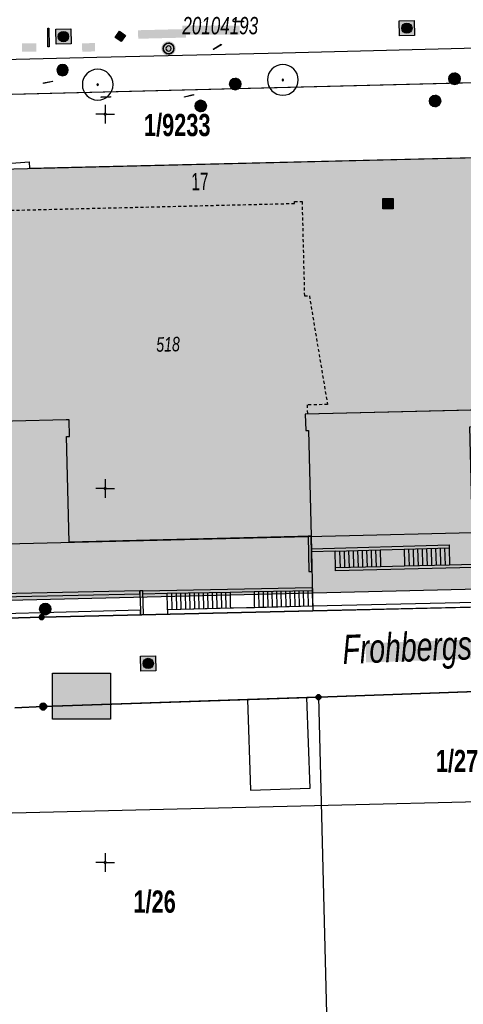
# Model space of a CAD drawing. Header units: metres. Extents: x 2695560 to 2696939, y 1260491 to 1262050.
# Tile 976 of 1005: x 2696820 to 2696850, y 1261490 to 1261556. Entities that reach past the tile are written whole.
import ezdxf

# ---------------------------------------------------------------- set-up
doc = ezdxf.new("R2010")
doc.units = ezdxf.units.M
doc.linetypes.add('AUSGEZOGEN', pattern=[0])
doc.linetypes.add('VERDECKT2_S2', pattern=[0.36, 0.2, -0.16])
for name, color, linetype in [('XR$1$AV_Flächen (EO)', 7, 'AUSGEZOGEN'), ('XR$1$AV_Gebäudeflächen (BB)', 7, 'AUSGEZOGEN'), ('XR$1$AV_Gebäudeflächen ut.', 7, 'AUSGEZOGEN'), ('XR$1$AV_Grenzpunkte', 7, 'AUSGEZOGEN'), ('XR$1$AV_Grundstück-Nr.', 7, 'AUSGEZOGEN'), ('XR$1$AV_Haus-Nr.', 7, 'AUSGEZOGEN'), ('XR$1$AV_Koordinatennetzpunkte', 7, 'AUSGEZOGEN'), ('XR$1$AV_Lagefixpunkt-Nr.', 7, 'AUSGEZOGEN'), ('XR$1$AV_Lagefixpunkte', 7, 'AUSGEZOGEN'), ('XR$1$AV_Linien (BB)', 7, 'AUSGEZOGEN'), ('XR$1$AV_Linien (EO)', 7, 'AUSGEZOGEN'), ('XR$1$AV_Strassennamen', 7, 'AUSGEZOGEN'), ('XR$1$AV_Versicherung-Nr.', 7, 'AUSGEZOGEN'), ('XR$1$AW_LK_Schachtdeckel', 24, 'AUSGEZOGEN'), ('XR$1$AW_LK_Zwischenpunkt', 24, 'AUSGEZOGEN'), ('XR$1$EW_LK_Knoten', 1, 'AUSGEZOGEN'), ('XR$1$GR_Baum', 94, 'AUSGEZOGEN'), ('XR$1$Liegenschaftsgrenzen', 7, 'AUSGEZOGEN'), ('XR$1$PFAV', 255, 'AUSGEZOGEN'), ('XR$1$PFAW', 255, 'AUSGEZOGEN'), ('XR$1$PFEW', 255, 'AUSGEZOGEN'), ('XR$1$PFWA', 255, 'AUSGEZOGEN'), ('XR$1$PFWFM', 255, 'AUSGEZOGEN'), ('XR$1$RP_Abstandslinie', 7, 'AUSGEZOGEN'), ('XR$1$TV_LK_KNOTEN', 92, 'AUSGEZOGEN'), ('XR$1$WA_LK_Hydrant', 171, 'AUSGEZOGEN'), ('XR$1$WA_LK_Rohrleitungsteil', 171, 'AUSGEZOGEN')]:
    doc.layers.add(name, color=color, linetype=linetype)
doc.styles.add('ARIAL', font='arial.ttf')

# ---------------------------------------------------------------- blocks, each defined once
blk = doc.blocks.new('COMPLEXOBJECT_211')
at = {"layer": 'XR$1$AV_Linien (BB)', "color": 7, "linetype": 'AUSGEZOGEN', "transparency": 33554687}
blk.add_lwpolyline([(6838.863, 11516.814), (6820.77, 11516.39), (6812.17, 11516.15)], dxfattribs=at)
blk.add_arc((6813.966, 11438.022), 78.148, 91.31691, 100.0564, dxfattribs=at)
blk = doc.blocks.new('COMPLEXOBJECT_781')
at = {"layer": 'XR$1$AV_Linien (BB)', "color": 7, "linetype": 'AUSGEZOGEN', "transparency": 33554687}
blk.add_lwpolyline([(6885.302, 11552.973), (6864.78, 11552.47), (6803.76, 11550.95)], dxfattribs=at)
blk = doc.blocks.new('COMPLEXOBJECT_897')
at = {"layer": 'XR$1$AV_Flächen (EO)', "color": 7, "linetype": 'AUSGEZOGEN', "transparency": 33554687}
blk.add_line((6793.328, 11515.084), (6793.36, 11514.886), dxfattribs=at)
blk.add_lwpolyline([(6814.937, 11517.696), (6827.324, 11517.949), (6827.317, 11518.149), (6814.933, 11517.896)], dxfattribs=at)
for centre, radius, start, end in [((6815.129, 11431.993), 85.703, 90.12849, 97.38654), ((6815.146, 11431.767), 86.129, 90.14175, 96.97961), ((6815.146, 11431.882), 86.015, 96.98889, 104.69379), ((6815.166, 11431.778), 85.921, 97.39257, 104.70208)]:
    blk.add_arc(centre, radius, start, end, dxfattribs=at)
blk = doc.blocks.new('COMPLEXOBJECT_898')
at = {"layer": 'XR$1$AV_Flächen (EO)', "color": 7, "linetype": 'AUSGEZOGEN', "transparency": 33554687}
blk.add_line((6793.548, 11513.726), (6793.596, 11513.428), dxfattribs=at)
for points in [[(6827.362, 11516.855), (6820.759, 11516.69), (6812.164, 11516.45)], [(6812.17, 11516.15), (6820.77, 11516.39), (6827.372, 11516.555), (6827.362, 11516.855)]]:
    blk.add_lwpolyline(points, dxfattribs=at)
for centre, radius, start, end in [((6813.631, 11441.343), 75.121, 91.11919, 98.31319), ((6813.58, 11441.736), 74.725, 98.31744, 105.54942), ((6813.826, 11439.039), 77.123, 95.65796, 100.08545), ((6813.945, 11438.371), 77.799, 91.30711, 95.69682), ((6811.206, 11452.085), 63.82, 99.82147, 103.05431), ((6811.662, 11450.296), 65.666, 103.08877, 105.96893)]:
    blk.add_arc(centre, radius, start, end, dxfattribs=at)
blk = doc.blocks.new('COMPLEXOBJECT_1167')
at = {"layer": 'XR$1$Liegenschaftsgrenzen', "color": 7, "linetype": 'AUSGEZOGEN', "transparency": 33554687}
blk.add_lwpolyline([(6812.17, 11516.15), (6820.77, 11516.39), (6865.55, 11517.44)], dxfattribs=at)
blk.add_arc((6813.966, 11438.022), 78.148, 91.31691, 100.0564, dxfattribs=at)
blk = doc.blocks.new('COMPLEXOBJECT_1381')
at = {"layer": 'XR$1$Liegenschaftsgrenzen', "color": 7, "linetype": 'AUSGEZOGEN', "transparency": 33554687}
for p, q in [((6864.78, 11552.47), (6803.76, 11550.95)), ((6787.6, 11548.58), (6787.68, 11548.06))]:
    blk.add_line(p, q, dxfattribs=at)
blk.add_arc((6808.185, 11464.502), 86.561, 92.92994, 103.75692, dxfattribs=at)
blk = doc.blocks.new('BWAV2')
at = {"layer": 'XR$1$PFAV', "transparency": 33554687}
blk.add_hatch(color=7, dxfattribs=at).paths.add_polyline_path([(0.67, 0), (0.656, 0.135), (0.616, 0.264), (0.55, 0.383), (0.462, 0.486), (0.354, 0.569), (0.233, 0.628), (0.101, 0.662), (-0.034, 0.669), (-0.168, 0.649), (-0.295, 0.602), (-0.41, 0.53), (-0.508, 0.436), (-0.586, 0.325), (-0.639, 0.201), (-0.667, 0.068), (-0.667, -0.068), (-0.639, -0.201), (-0.586, -0.325), (-0.508, -0.436), (-0.41, -0.53), (-0.295, -0.602), (-0.168, -0.649), (-0.034, -0.669), (0.101, -0.662), (0.233, -0.628), (0.354, -0.569), (0.462, -0.486), (0.55, -0.383), (0.616, -0.264), (0.656, -0.135)])
at = {"color": 7, "transparency": 33554687}
for radius, start, end in [(0.5, 91.38095, 268.61905), (0.242, 91.32301, 268.67699), (0.5, 268.61905, 91.38095), (0.242, 268.67699, 91.32301)]:
    blk.add_arc((0, 0), radius, start, end, dxfattribs=at)
at = {"layer": 'XR$1$PFAV', "transparency": 33554687}
blk.add_circle((0, 0), 0.5, dxfattribs=at)
blk = doc.blocks.new('BAV15')
at = {"layer": 'XR$1$PFAV', "transparency": 33554687}
blk.add_hatch(color=7, dxfattribs=at).paths.add_polyline_path([(0.5, 0), (0.49, 0.1), (0.46, 0.2), (0.41, 0.29), (0.34, 0.36), (0.26, 0.42), (0.17, 0.47), (0.08, 0.49), (-0.03, 0.5), (-0.13, 0.48), (-0.22, 0.45), (-0.31, 0.4), (-0.38, 0.33), (-0.44, 0.24), (-0.48, 0.15), (-0.5, 0.05), (-0.5, -0.05), (-0.48, -0.15), (-0.44, -0.24), (-0.38, -0.33), (-0.31, -0.4), (-0.22, -0.45), (-0.13, -0.48), (-0.03, -0.5), (0.08, -0.49), (0.17, -0.47), (0.26, -0.42), (0.34, -0.36), (0.41, -0.29), (0.46, -0.2), (0.49, -0.1)])
at = {"color": 7, "transparency": 33554687}
for start, end in [(90, 270), (270, 90)]:
    blk.add_arc((0, 0), 0.5, start, end, dxfattribs=at)
at = {"layer": 'XR$1$PFAV', "transparency": 33554687}
blk.add_circle((0, 0), 0.5, dxfattribs=at)
blk = doc.blocks.new('BAV2041')
at = {"color": 7, "transparency": 33554687}
for p, q in [((-0.05, 0), (-0.5, 0)), ((0, 0.5), (0, 0.05)), ((0.05, 0), (0.5, 0)), ((0, -0.05), (0, -0.5))]:
    blk.add_line(p, q, dxfattribs=at)
blk.add_circle((0, 0), 0.05, dxfattribs=at)
for start, end in [(90, 270), (270, 90)]:
    blk.add_arc((0, 0), 0.05, start, end, dxfattribs=at)
blk = doc.blocks.new('COMPLEXOBJECT_1461')
at = {"layer": 'XR$1$RP_Abstandslinie', "color": 7, "linetype": 'AUSGEZOGEN', "transparency": 33554687}
blk.add_lwpolyline([(6860.77, 11504.305), (6856.41, 11504.2), (6812.37, 11503.15)], dxfattribs=at)
blk = doc.blocks.new('WBGR1')
at = {"color": 94, "transparency": 33554687}
for radius, start, end in [(1, 90, 270), (1, 270, 90), (0.05, 90, 270), (0.05, 270, 90)]:
    blk.add_arc((0, 0), radius, start, end, dxfattribs=at)
blk = doc.blocks.new('BAW2092')
at = {"true_color": 0x000000, "transparency": 33554687}
blk.add_hatch(color=18, dxfattribs=at).paths.add_polyline_path([(-0.03, 0.5), (-0.03, -0.5), (0.03, -0.5), (0.03, 0.5)])
at = {"transparency": 33554687}
blk.add_lwpolyline([(-0.03, 0.5), (0.03, 0.5), (0.03, -0.5), (-0.03, -0.5), (-0.03, 0.5)], close=True, dxfattribs=at)
blk = doc.blocks.new('BAW2087')
at = {"lineweight": 25, "true_color": 0x000000, "transparency": 33554687}
h = blk.add_hatch(color=18, dxfattribs=at)
h.paths.add_polyline_path([(-0.5, 0.5), (-0.5, -0.5), (0.5, -0.5), (0.5, 0.5)])
h.paths.add_polyline_path([(0.337, -0.069), (0.316, -0.136), (0.282, -0.196), (0.237, -0.249), (0.182, -0.292), (0.119, -0.322), (0.052, -0.34), (-0.017, -0.343), (-0.086, -0.333), (-0.151, -0.309), (-0.21, -0.272), (-0.261, -0.224), (-0.301, -0.167), (-0.328, -0.103), (-0.342, -0.035), (-0.342, 0.035), (-0.328, 0.103), (-0.301, 0.167), (-0.261, 0.224), (-0.21, 0.272), (-0.151, 0.309), (-0.086, 0.333), (-0.017, 0.343), (0.052, 0.34), (0.119, 0.322), (0.182, 0.292), (0.237, 0.249), (0.282, 0.196), (0.316, 0.136), (0.337, 0.069), (0.344, 0)], flags=16)
at = {"layer": 'XR$1$PFAW', "lineweight": 25, "transparency": 33554687}
blk.add_hatch(color=7, dxfattribs=at).paths.add_polyline_path([(0.344, 0), (0.337, 0.069), (0.316, 0.136), (0.282, 0.196), (0.237, 0.249), (0.182, 0.292), (0.119, 0.322), (0.052, 0.34), (-0.017, 0.343), (-0.086, 0.333), (-0.151, 0.309), (-0.21, 0.272), (-0.261, 0.224), (-0.301, 0.167), (-0.328, 0.103), (-0.342, 0.035), (-0.342, -0.035), (-0.328, -0.103), (-0.301, -0.167), (-0.261, -0.224), (-0.21, -0.272), (-0.151, -0.309), (-0.086, -0.333), (-0.017, -0.343), (0.052, -0.34), (0.119, -0.322), (0.182, -0.292), (0.237, -0.249), (0.282, -0.196), (0.316, -0.136), (0.337, -0.069)])
at = {"lineweight": 25, "transparency": 33554687}
for p, q in [((-0.5, 0.5, 0.993), (0.5, 0.5, 0.993)), ((-0.5, -0.5, 0.993), (-0.5, 0.5, 0.993)), ((0.5, 0.5, 0.993), (0.5, -0.5, 0.993)), ((0.5, -0.5, 0.993), (-0.5, -0.5, 0.993))]:
    blk.add_line(p, q, dxfattribs=at)
blk.add_circle((0, 0), 0.344, dxfattribs=at)
at = {"layer": 'XR$1$PFAW', "lineweight": 25, "transparency": 33554687}
blk.add_line((-0.5, 0.5), (0.5, 0.5), dxfattribs=at)
at = {"layer": 'XR$1$PFAW', "color": 31, "lineweight": 25, "transparency": 33554687}
for p, q in [((-0.5, -0.5), (-0.5, 0.5)), ((0.5, 0.5), (0.5, -0.5)), ((0.5, -0.5), (-0.5, -0.5))]:
    blk.add_line(p, q, dxfattribs=at)
at = {"layer": 'XR$1$PFAW', "lineweight": 25, "transparency": 33554687}
blk.add_circle((0, 0), 0.344, dxfattribs=at)
blk = doc.blocks.new('BAW2082')
at = {"layer": 'XR$1$PFAW', "transparency": 33554687}
blk.add_hatch(color=7, dxfattribs=at).paths.add_polyline_path([(0.509, -0.003), (0.499, 0.098), (0.469, 0.194), (0.42, 0.283), (0.354, 0.359), (0.274, 0.421), (0.183, 0.466), (0.085, 0.491), (-0.016, 0.496), (-0.116, 0.481), (-0.211, 0.446), (-0.297, 0.392), (-0.37, 0.323), (-0.428, 0.24), (-0.468, 0.147), (-0.488, 0.047), (-0.488, -0.054), (-0.468, -0.153), (-0.428, -0.246), (-0.37, -0.329), (-0.297, -0.398), (-0.211, -0.452), (-0.116, -0.487), (-0.016, -0.502), (0.085, -0.497), (0.183, -0.472), (0.274, -0.427), (0.354, -0.366), (0.42, -0.289), (0.469, -0.2), (0.499, -0.104)])
at = {"transparency": 33554687}
for start, end in [(91.19481, 268.80519), (268.80519, 91.19481)]:
    blk.add_arc((0.01, 0), 0.5, start, end, dxfattribs=at)
at = {"layer": 'XR$1$PFAW', "transparency": 33554687}
blk.add_circle((0.009, -0.003), 0.5, dxfattribs=at)
blk = doc.blocks.new('BAW2088')
at = {"layer": 'XR$1$PFAW', "transparency": 33554687}
blk.add_hatch(color=253, dxfattribs=at).paths.add_polyline_path([(0.51, 0), (0.5, 0.101), (0.47, 0.197), (0.421, 0.286), (0.355, 0.362), (0.275, 0.424), (0.184, 0.469), (0.086, 0.494), (-0.015, 0.499), (-0.115, 0.484), (-0.21, 0.449), (-0.296, 0.395), (-0.369, 0.326), (-0.427, 0.243), (-0.467, 0.15), (-0.487, 0.051), (-0.487, -0.051), (-0.467, -0.15), (-0.427, -0.243), (-0.369, -0.326), (-0.296, -0.395), (-0.21, -0.449), (-0.115, -0.484), (-0.015, -0.499), (0.086, -0.494), (0.184, -0.469), (0.275, -0.424), (0.355, -0.362), (0.421, -0.286), (0.47, -0.197), (0.5, -0.101)])
at = {"transparency": 33554687}
for start, end in [(91.19481, 268.80519), (268.80519, 91.19481)]:
    blk.add_arc((0.01, 0), 0.5, start, end, dxfattribs=at)
at = {"layer": 'XR$1$PFAW', "transparency": 33554687}
blk.add_circle((0.01, 0), 0.5, dxfattribs=at)
blk = doc.blocks.new('BWA2011')
at = {"layer": 'XR$1$PFWA', "transparency": 33554687}
blk.add_hatch(color=7, dxfattribs=at).paths.add_polyline_path([(-0.5, 0.5), (-0.5, -0.5), (0.5, -0.5), (0.5, 0.5)])
at = {"transparency": 33554687}
blk.add_line((-0.5, -0.5), (0.5, 0.5), dxfattribs=at)
blk.add_lwpolyline([(-0.5, 0.5), (0.5, 0.5), (0.5, -0.5), (-0.5, -0.5), (-0.5, 0.5)], close=True, dxfattribs=at)
at = {"layer": 'XR$1$PFWA', "transparency": 33554687}
blk.add_lwpolyline([(-0.5, 0.5), (0.5, 0.5), (0.5, -0.5), (-0.5, -0.5), (-0.5, 0.5)], close=True, dxfattribs=at)
blk = doc.blocks.new('BWA957')
at = {"true_color": 0x000000, "transparency": 33554687}
blk.add_hatch(color=18, dxfattribs=at).paths.add_polyline_path([(0.5, 0), (0.49, 0.101), (0.459, 0.197), (0.41, 0.286), (0.344, 0.362), (0.264, 0.424), (0.174, 0.469), (0.076, 0.494), (-0.025, 0.499), (-0.125, 0.484), (-0.22, 0.449), (-0.306, 0.395), (-0.379, 0.326), (-0.437, 0.243), (-0.477, 0.15), (-0.497, 0.051), (-0.497, -0.051), (-0.477, -0.15), (-0.437, -0.243), (-0.379, -0.326), (-0.306, -0.395), (-0.22, -0.449), (-0.125, -0.484), (-0.025, -0.499), (0.076, -0.494), (0.174, -0.469), (0.264, -0.424), (0.344, -0.362), (0.41, -0.286), (0.459, -0.197), (0.49, -0.101)])
at = {"transparency": 33554687}
for start, end in [(90, 180), (180, 270), (0, 90), (270, 0)]:
    blk.add_arc((0, 0), 0.5, start, end, dxfattribs=at)
blk = doc.blocks.new('BEWLP2549_S')
at = {"layer": 'XR$1$PFEW', "transparency": 33554687}
blk.add_hatch(color=7, dxfattribs=at).paths.add_polyline_path([(0.5, 0), (0.49, 0.101), (0.459, 0.197), (0.41, 0.286), (0.344, 0.362), (0.264, 0.424), (0.174, 0.469), (0.076, 0.494), (-0.025, 0.499), (-0.125, 0.484), (-0.22, 0.449), (-0.306, 0.395), (-0.379, 0.326), (-0.437, 0.243), (-0.477, 0.15), (-0.497, 0.051), (-0.497, -0.051), (-0.477, -0.15), (-0.437, -0.243), (-0.379, -0.326), (-0.306, -0.395), (-0.22, -0.449), (-0.125, -0.484), (-0.025, -0.499), (0.076, -0.494), (0.174, -0.469), (0.264, -0.424), (0.344, -0.362), (0.41, -0.286), (0.459, -0.197), (0.49, -0.101)])
at = {"color": 1, "transparency": 33554687}
for p, q in [((0.354, -0.354), (-0.354, 0.354)), ((-0.354, -0.354), (0.354, 0.354))]:
    blk.add_line(p, q, dxfattribs=at)
for start, end in [(91.38095, 268.61905), (268.61905, 91.38095)]:
    blk.add_arc((0, 0), 0.5, start, end, dxfattribs=at)
at = {"layer": 'XR$1$PFEW', "transparency": 33554687}
blk.add_circle((0, 0), 0.5, dxfattribs=at)
blk = doc.blocks.new('BTV1')
at = {"layer": 'XR$1$PFWFM', "transparency": 33554687}
blk.add_hatch(color=7, dxfattribs=at).paths.add_polyline_path([(-0.5, 0.5), (-0.5, -0.5), (0.5, -0.5), (0.5, 0.5)])
at = {"color": 92, "transparency": 33554687}
for p, q in [((-0.219, 0.321), (-0.219, -0.298)), ((-0.208, -0.05), (0.23, 0.31)), ((-0.159, 0.001), (0.192, -0.283))]:
    blk.add_line(p, q, dxfattribs=at)
blk.add_polyline3d([(-0.5, 0.5, 0.993), (0.5, 0.5, 0.993), (0.5, -0.5, 0.993), (-0.5, -0.5, 0.993)], close=True, dxfattribs=at)
blk = doc.blocks.new('COMPLEXOBJECT_2823')
at = {"layer": 'XR$1$RP_Abstandslinie', "color": 7, "linetype": 'AUSGEZOGEN', "transparency": 33554687}
blk.add_lwpolyline([(6811.94, 11521.14), (6855.98, 11522.2), (6869.959, 11522.535)], dxfattribs=at)

msp = doc.modelspace()

# ---------------------------------------------------------------- hatches: boundary and pattern name
at = {"transparency": 33554687}
for points in [[(2696828.168, 1261555.422), (2696828.182, 1261554.853), (2696831.368, 1261554.932), (2696831.354, 1261555.501)], [(2696831.131, 1261555.737), (2696831.131, 1261555.134), (2696834.954, 1261555.134), (2696834.954, 1261555.737)], [(2696820.429, 1261554.546), (2696820.433, 1261553.987), (2696821.389, 1261553.994), (2696821.385, 1261554.554)], [(2696824.429, 1261554.546), (2696824.443, 1261553.987), (2696825.3, 1261554.008), (2696825.286, 1261554.568)], [(2696843.352, 1261514.461), (2696843.398, 1261513.176), (2696854.086, 1261513.559), (2696854.04, 1261514.844)], [(2696822.461, 1261512.454), (2696822.461, 1261509.398), (2696826.332, 1261509.398), (2696826.332, 1261512.454)]]:
    msp.add_hatch(color=7, dxfattribs=at).paths.add_polyline_path(points)
at = {"layer": 'XR$1$AV_Gebäudeflächen (BB)', "true_color": 0xd2d2d2, "transparency": 33554687}
msp.add_hatch(color=254, dxfattribs=at).paths.add_polyline_path([(2696865.992, 1261547.274), (2696850.019, 1261546.887), (2696796.103, 1261545.593), (2696794.124, 1261545.546), (2696795.293, 1261538.553), (2696796.281, 1261538.58), (2696796.311, 1261537.494), (2696796.339, 1261536.244), (2696796.51, 1261528.748), (2696796.641, 1261528.749), (2696796.667, 1261527.639), (2696796.468, 1261527.634), (2696796.635, 1261520.578), (2696812.804, 1261520.981), (2696812.629, 1261528.02), (2696812.429, 1261528.015), (2696812.401, 1261529.123), (2696812.601, 1261529.128), (2696823.374, 1261529.379), (2696823.574, 1261529.385), (2696823.6, 1261528.276), (2696823.4, 1261528.271), (2696823.564, 1261521.224), (2696839.734, 1261521.62), (2696839.561, 1261528.673), (2696839.361, 1261528.668), (2696839.334, 1261529.767), (2696850.36, 1261530.037), (2696850.492, 1261530.04), (2696850.521, 1261528.935), (2696850.324, 1261528.93), (2696850.506, 1261521.875), (2696866.412, 1261522.263), (2696866.658, 1261522.269), (2696866.501, 1261529.313), (2696866.404, 1261529.311), (2696866.377, 1261530.421), (2696866.033, 1261544.636)])
at = {"layer": 'XR$1$AV_Gebäudeflächen ut.', "true_color": 0xf5f5f5, "transparency": 33554687}
msp.add_hatch(color=7, dxfattribs=at).paths.add_polyline_path([(2696866.519, 1261522.266), (2696850.506, 1261521.875), (2696850.324, 1261528.93), (2696850.492, 1261528.935), (2696850.492, 1261530.04), (2696839.334, 1261529.767), (2696839.361, 1261528.668), (2696839.561, 1261528.673), (2696839.734, 1261521.62), (2696823.564, 1261521.224), (2696823.4, 1261528.271), (2696823.6, 1261528.276), (2696823.574, 1261529.385), (2696823.374, 1261529.379), (2696812.601, 1261529.123), (2696812.401, 1261529.123), (2696812.429, 1261528.02), (2696812.629, 1261528.02), (2696812.804, 1261520.981), (2696796.635, 1261520.578), (2696796.468, 1261527.639), (2696796.667, 1261527.639), (2696796.641, 1261528.749), (2696796.51, 1261528.748), (2696796.339, 1261536.244), (2696790.55, 1261536.144), (2696793.699, 1261516.716), (2696866.61, 1261518.477)])

# ---------------------------------------------------------------- linework, layer by layer
at = {"color": 24, "lineweight": -3, "transparency": 33554687}
msp.add_lwpolyline([(2696822.461, 1261512.454), (2696826.332, 1261512.454), (2696826.332, 1261509.398), (2696822.461, 1261509.398), (2696822.461, 1261512.454)], close=True, dxfattribs=at)
at = {"layer": 'XR$1$AV_Flächen (EO)', "color": 7, "linetype": 'AUSGEZOGEN', "transparency": 33554687}
for points in [[(2696796.339, 1261536.244), (2696790.55, 1261536.144), (2696793.699, 1261516.716), (2696866.61, 1261518.477), (2696866.519, 1261522.266)], [(2696850.492, 1261530.04), (2696839.334, 1261529.767), (2696839.361, 1261528.668), (2696839.561, 1261528.673), (2696839.734, 1261521.62), (2696823.564, 1261521.224), (2696823.4, 1261528.271), (2696823.6, 1261528.276), (2696823.574, 1261529.385), (2696823.374, 1261529.379), (2696812.601, 1261529.123), (2696812.401, 1261529.123), (2696812.429, 1261528.02), (2696812.629, 1261528.02), (2696812.804, 1261520.981), (2696796.635, 1261520.578), (2696796.468, 1261527.639), (2696796.667, 1261527.639), (2696796.641, 1261528.749), (2696796.51, 1261528.748), (2696796.339, 1261536.244)], [(2696868.547, 1261517.618), (2696866.516, 1261517.57), (2696866.316, 1261517.566), (2696850.836, 1261517.194), (2696850.636, 1261517.189), (2696839.826, 1261516.93), (2696830.13, 1261516.697), (2696830.137, 1261516.397), (2696867.543, 1261517.295)]]:
    msp.add_lwpolyline(points, dxfattribs=at)
for points in [[(2696839.769, 1261519.263), (2696839.734, 1261521.62), (2696839.534, 1261521.617), (2696839.569, 1261519.26), (2696839.769, 1261519.263)], [(2696828.287, 1261517.959), (2696828.294, 1261517.759), (2696828.332, 1261516.665), (2696828.342, 1261516.365), (2696828.542, 1261516.372), (2696828.487, 1261517.966), (2696828.287, 1261517.959)]]:
    msp.add_lwpolyline(points, close=True, dxfattribs=at)
at = {"layer": 'XR$1$AV_Linien (BB)', "color": 7, "linetype": 'AUSGEZOGEN', "transparency": 33554687}
for p, q in [((2696839.734, 1261521.62), (2696839.833, 1261516.624)), ((2696850.644, 1261516.878), (2696839.833, 1261516.624)), ((2696839.448, 1261510.834), (2696835.47, 1261510.697))]:
    msp.add_line(p, q, dxfattribs=at)
for points in [[(2696798.922, 1261552.945), (2696812.844, 1261553.304), (2696825.422, 1261553.613), (2696837.811, 1261553.912), (2696852.542, 1261554.283), (2696864.606, 1261554.585), (2696876.659, 1261554.877), (2696887.462, 1261555.142)], [(2696796.103, 1261545.593), (2696850.019, 1261546.887), (2696865.992, 1261547.274)], [(2696839.734, 1261521.62), (2696823.564, 1261521.224), (2696823.4, 1261528.271), (2696823.6, 1261528.276), (2696823.574, 1261529.385), (2696823.374, 1261529.379), (2696812.601, 1261529.128), (2696812.401, 1261529.123), (2696812.429, 1261528.015), (2696812.629, 1261528.02), (2696812.804, 1261520.981), (2696796.635, 1261520.578), (2696796.468, 1261527.634), (2696796.667, 1261527.639), (2696796.641, 1261528.749), (2696796.51, 1261528.748), (2696796.339, 1261536.244)], [(2696850.506, 1261521.875), (2696850.324, 1261528.93), (2696850.521, 1261528.935), (2696850.492, 1261530.04), (2696850.36, 1261530.037), (2696839.334, 1261529.767), (2696839.361, 1261528.668), (2696839.561, 1261528.673), (2696839.734, 1261521.62)], [(2696865.514, 1261511.601), (2696857.55, 1261511.48), (2696840.22, 1261510.86), (2696839.448, 1261510.834)], [(2696835.47, 1261510.697), (2696821.84, 1261510.23), (2696819.95, 1261510.15)], [(2696835.47, 1261510.697), (2696835.678, 1261504.641), (2696839.656, 1261504.767), (2696839.448, 1261510.834)]]:
    msp.add_lwpolyline(points, dxfattribs=at)
at = {"layer": 'XR$1$AV_Linien (EO)', "color": 7, "linetype": 'AUSGEZOGEN', "transparency": 33554687}
for p, q in [((2696841.326, 1261520.616), (2696844.331, 1261520.704)), ((2696841.359, 1261519.502), (2696841.326, 1261520.616)), ((2696841.626, 1261520.625), (2696841.659, 1261519.509)), ((2696841.927, 1261520.634), (2696841.96, 1261519.516)), ((2696842.227, 1261520.642), (2696842.26, 1261519.523)), ((2696842.528, 1261520.651), (2696842.561, 1261519.531)), ((2696842.828, 1261520.66), (2696842.861, 1261519.538)), ((2696843.129, 1261520.669), (2696843.162, 1261519.545)), ((2696843.429, 1261520.678), (2696843.462, 1261519.553)), ((2696843.73, 1261520.686), (2696843.763, 1261519.56)), ((2696844.03, 1261520.695), (2696844.063, 1261519.567)), ((2696844.331, 1261520.704), (2696845.929, 1261520.751)), ((2696845.929, 1261520.751), (2696848.936, 1261520.839)), ((2696846.229, 1261520.759), (2696846.262, 1261519.62)), ((2696846.53, 1261520.768), (2696846.563, 1261519.628)), ((2696846.83, 1261520.777), (2696846.864, 1261519.635)), ((2696847.131, 1261520.786), (2696847.164, 1261519.642)), ((2696847.431, 1261520.795), (2696847.465, 1261519.65)), ((2696847.732, 1261520.803), (2696847.765, 1261519.657)), ((2696848.032, 1261520.812), (2696848.066, 1261519.664)), ((2696848.333, 1261520.821), (2696848.366, 1261519.671)), ((2696848.633, 1261520.83), (2696848.667, 1261519.679)), ((2696848.936, 1261520.839), (2696848.964, 1261519.686)), ((2696848.964, 1261519.686), (2696845.961, 1261519.613)), ((2696850.57, 1261519.725), (2696848.964, 1261519.686)), ((2696844.363, 1261519.574), (2696841.359, 1261519.502)), ((2696845.961, 1261519.613), (2696844.363, 1261519.574)), ((2696828.491, 1261517.766), (2696830.107, 1261517.799)), ((2696830.107, 1261517.799), (2696834.312, 1261517.883)), ((2696830.408, 1261517.805), (2696830.43, 1261516.704)), ((2696830.708, 1261517.811), (2696830.73, 1261516.711)), ((2696831.008, 1261517.817), (2696831.031, 1261516.718)), ((2696831.309, 1261517.823), (2696831.331, 1261516.726)), ((2696831.609, 1261517.829), (2696831.631, 1261516.733)), ((2696831.909, 1261517.835), (2696831.932, 1261516.74)), ((2696832.21, 1261517.841), (2696832.232, 1261516.747)), ((2696832.51, 1261517.847), (2696832.532, 1261516.754)), ((2696832.81, 1261517.853), (2696832.832, 1261516.762)), ((2696833.111, 1261517.859), (2696833.133, 1261516.769)), ((2696833.411, 1261517.865), (2696833.433, 1261516.776)), ((2696833.711, 1261517.871), (2696833.733, 1261516.783)), ((2696834.012, 1261517.877), (2696834.034, 1261516.79)), ((2696834.312, 1261517.883), (2696835.915, 1261517.916)), ((2696835.915, 1261517.916), (2696839.8, 1261517.994)), ((2696836.214, 1261517.922), (2696836.236, 1261516.843)), ((2696836.513, 1261517.928), (2696836.534, 1261516.851)), ((2696836.812, 1261517.934), (2696836.833, 1261516.858)), ((2696837.111, 1261517.94), (2696837.132, 1261516.865)), ((2696837.41, 1261517.946), (2696837.431, 1261516.872)), ((2696837.709, 1261517.952), (2696837.73, 1261516.879)), ((2696838.008, 1261517.958), (2696838.029, 1261516.886)), ((2696838.307, 1261517.964), (2696838.328, 1261516.894)), ((2696838.606, 1261517.97), (2696838.627, 1261516.901)), ((2696838.905, 1261517.976), (2696838.926, 1261516.908)), ((2696839.204, 1261517.982), (2696839.225, 1261516.915)), ((2696839.503, 1261517.988), (2696839.524, 1261516.922)), ((2696839.8, 1261517.994), (2696839.826, 1261516.93)), ((2696850.636, 1261517.189), (2696839.826, 1261516.93)), ((2696834.335, 1261516.798), (2696830.13, 1261516.697)), ((2696835.937, 1261516.836), (2696834.335, 1261516.798)), ((2696839.826, 1261516.93), (2696835.937, 1261516.836))]:
    msp.add_line(p, q, dxfattribs=at)
at = {"layer": 'XR$1$AV_Linien (EO)', "color": 7, "linetype": 'VERDECKT2_S2', "transparency": 33554687}
msp.add_lwpolyline([(2696796.281, 1261538.58), (2696796.162, 1261542.952), (2696796.663, 1261542.968), (2696796.666, 1261542.838), (2696838.614, 1261543.849), (2696838.611, 1261543.979), (2696839.12, 1261543.986), (2696839.276, 1261537.683), (2696839.607, 1261537.672), (2696840.815, 1261530.414), (2696839.459, 1261530.381), (2696839.474, 1261529.77)], dxfattribs=at)
at = {"layer": 'XR$1$AV_Linien (EO)', "color": 7, "linetype": 'AUSGEZOGEN', "transparency": 33554687}
for points in [[(2696841.326, 1261520.616), (2696839.753, 1261520.57), (2696839.747, 1261520.77), (2696848.93, 1261521.039), (2696848.936, 1261520.839)], [(2696844.331, 1261520.704), (2696844.36, 1261519.704), (2696844.363, 1261519.574)], [(2696845.929, 1261520.751), (2696845.958, 1261519.749), (2696845.961, 1261519.613)], [(2696850.576, 1261519.525), (2696841.363, 1261519.302), (2696841.359, 1261519.502)], [(2696828.487, 1261517.966), (2696839.796, 1261518.194), (2696839.8, 1261517.994)], [(2696830.13, 1261516.697), (2696830.127, 1261516.824), (2696830.107, 1261517.799)], [(2696834.312, 1261517.883), (2696834.331, 1261516.966), (2696834.335, 1261516.798)], [(2696835.915, 1261517.916), (2696835.933, 1261517.012), (2696835.937, 1261516.836)]]:
    msp.add_lwpolyline(points, dxfattribs=at)
at = {"layer": 'XR$1$Liegenschaftsgrenzen', "color": 7, "linetype": 'AUSGEZOGEN', "transparency": 33554687}
for q in [(2696857.55, 1261511.48), (2696841.2, 1261471.25)]:
    msp.add_line((2696840.22, 1261510.86), q, dxfattribs=at)
msp.add_lwpolyline([(2696819.95, 1261510.15), (2696821.84, 1261510.23), (2696840.22, 1261510.86)], dxfattribs=at)
at = {"layer": 'XR$1$RP_Abstandslinie', "color": 7, "linetype": 'AUSGEZOGEN', "transparency": 33554687}
msp.add_line((2696794.06, 1261544.641), (2696820.93, 1261546.63), dxfattribs=at)
msp.add_lwpolyline([(2696883.702, 1261547.684), (2696867.29, 1261547.29), (2696820.94, 1261546.18), (2696820.93, 1261546.63)], dxfattribs=at)

# ---------------------------------------------------------------- block references
at = {"layer": 'XR$1$AV_Flächen (EO)', "color": 7, "linetype": 'AUSGEZOGEN', "lineweight": -3, "transparency": 33554687}
for name in ['COMPLEXOBJECT_897', 'COMPLEXOBJECT_898']:
    msp.add_blockref(name, (2690000.97, 1249999.81), dxfattribs=at)
at = {"layer": 'XR$1$AV_Grenzpunkte', "color": 7, "linetype": 'AUSGEZOGEN', "lineweight": -3, "transparency": 33554687}
for p, xscale, yscale in [((2696821.74, 1261516.2), 0.3249999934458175, 0.3249999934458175), ((2696821.84, 1261510.23), 0.4549999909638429, 0.4549999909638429), ((2696840.22, 1261510.86), 0.3249999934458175, 0.3249999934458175)]:
    msp.add_blockref('BAV15', p, dxfattribs=dict(at, xscale=xscale, yscale=yscale))
at = {"layer": 'XR$1$AV_Koordinatennetzpunkte', "color": 7, "linetype": 'AUSGEZOGEN', "lineweight": -3, "transparency": 33554687, "xscale": 1.25, "yscale": 1.25}
for p in [(2696825.97, 1261549.81), (2696825.97, 1261524.81), (2696825.97, 1261499.81)]:
    msp.add_blockref('BAV2041', p, dxfattribs=at)
at = {"layer": 'XR$1$AV_Lagefixpunkte', "color": 7, "linetype": 'AUSGEZOGEN', "lineweight": -3, "transparency": 33554687, "xscale": 0.7199999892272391, "yscale": 0.7199999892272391}
msp.add_blockref('BWAV2', (2696830.206, 1261554.201, 440.183), dxfattribs=at)
at = {"layer": 'XR$1$AV_Linien (BB)', "color": 7, "linetype": 'AUSGEZOGEN', "lineweight": -3, "transparency": 33554687}
for name in ['COMPLEXOBJECT_781', 'COMPLEXOBJECT_211']:
    msp.add_blockref(name, (2690000.97, 1249999.81), dxfattribs=at)
at = {"layer": 'XR$1$AW_LK_Schachtdeckel', "color": 24, "linetype": 'AUSGEZOGEN', "lineweight": -3, "transparency": 33554687}
for p, rotation in [((2696846.12, 1261555.56), 181.4269103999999), ((2696823.186, 1261554.996), 181.4269103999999), ((2696828.85, 1261513.11), 181.9630584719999)]:
    msp.add_blockref('BAW2087', p, dxfattribs=dict(at, rotation=rotation))
for name, p, xscale, yscale in [('BAW2088', (2696849.286, 1261552.18), 0.7578193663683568, 0.7578193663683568), ('BAW2088', (2696834.654, 1261551.829), 0.7578193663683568, 0.7578193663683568), ('BAW2082', (2696847.997, 1261550.691), 0.7499999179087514, 0.7499999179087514)]:
    msp.add_blockref(name, p, dxfattribs=dict(at, xscale=xscale, yscale=yscale))
at = {"layer": 'XR$1$AW_LK_Schachtdeckel', "color": 24, "linetype": 'AUSGEZOGEN', "lineweight": -3, "transparency": 33554687, "xscale": 0.7499999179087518, "yscale": 0.7499999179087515, "rotation": 181.3703308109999}
msp.add_blockref('BAW2082', (2696832.367, 1261550.365), dxfattribs=at)
at = {"layer": 'XR$1$AW_LK_Zwischenpunkt', "color": 24, "linetype": 'AUSGEZOGEN', "lineweight": -3, "transparency": 33554687}
for p, xscale, yscale, rotation in [((2696834.888, 1261556.004), 0.6249999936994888, 0.6249999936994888, 90.70833746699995), ((2696822.187, 1261554.942), 1.24999998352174, 1.24999998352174, 180.8035504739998), ((2696833.458, 1261554.309), 0.6249999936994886, 0.6249999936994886, 120.083210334), ((2696822.162, 1261551.949), 0.624999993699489, 0.624999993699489, 101.598795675), ((2696826.024, 1261550.966), 0.6249999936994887, 0.6249999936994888, 91.62202204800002), ((2696831.572, 1261551.032), 0.6249999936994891, 0.624999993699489, 103.73850126)]:
    msp.add_blockref('BAW2092', p, dxfattribs=dict(at, xscale=xscale, yscale=yscale, rotation=rotation))
at = {"layer": 'XR$1$EW_LK_Knoten', "color": 1, "linetype": 'AUSGEZOGEN', "lineweight": -3, "transparency": 33554687, "xscale": 0.749999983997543, "yscale": 0.7499999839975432, "rotation": 224.7920999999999}
msp.add_blockref('BEWLP2549_S', (2696821.977, 1261516.743), dxfattribs=at)
at = {"layer": 'XR$1$GR_Baum', "color": 94, "linetype": 'AUSGEZOGEN', "lineweight": -3, "transparency": 33554687, "xscale": 1.027451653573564, "yscale": 1.027451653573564}
for p in [(2696825.48, 1261551.787), (2696837.837, 1261552.104)]:
    msp.add_blockref('WBGR1', p, dxfattribs=at)
at = {"layer": 'XR$1$Liegenschaftsgrenzen', "color": 7, "linetype": 'AUSGEZOGEN', "lineweight": -3, "transparency": 33554687}
for name in ['COMPLEXOBJECT_1381', 'COMPLEXOBJECT_1167']:
    msp.add_blockref(name, (2690000.97, 1249999.81), dxfattribs=at)
at = {"layer": 'XR$1$RP_Abstandslinie', "color": 7, "linetype": 'AUSGEZOGEN', "lineweight": -3, "transparency": 33554687}
for name in ['COMPLEXOBJECT_2823', 'COMPLEXOBJECT_1461']:
    msp.add_blockref(name, (2690000.97, 1249999.81), dxfattribs=at)
at = {"layer": 'XR$1$TV_LK_KNOTEN', "color": 92, "linetype": 'AUSGEZOGEN', "lineweight": -3, "transparency": 33554687, "xscale": 0.7000000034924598, "yscale": 0.7000000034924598}
msp.add_blockref('BTV1', (2696844.857, 1261543.833), dxfattribs=at)
at = {"layer": 'XR$1$WA_LK_Hydrant', "color": 171, "linetype": 'AUSGEZOGEN', "lineweight": -3, "transparency": 33554687, "xscale": 0.749999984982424, "yscale": 0.749999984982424, "rotation": 270.299601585}
msp.add_blockref('BWA957', (2696823.135, 1261552.757), dxfattribs=at)
at = {"layer": 'XR$1$WA_LK_Rohrleitungsteil', "color": 171, "linetype": 'AUSGEZOGEN', "lineweight": -3, "transparency": 33554687, "xscale": 0.4999999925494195, "yscale": 0.4999999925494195, "rotation": 145.737351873}
msp.add_blockref('BWA2011', (2696826.989, 1261555.014), dxfattribs=at)

# ---------------------------------------------------------------- texts
at = {"layer": 'XR$1$AV_Grundstück-Nr.', "color": 7, "transparency": 33554687, "char_height": 1.48491, "attachment_point": 5, "style": 'ARIAL'}
for s, insert, width in [('\\A1;{\\fArial|i0|b1;\\H1.484908;\\W0.700000;\\C7;1/9233}\\P', (2696830.787, 1261549.068), 4.98214), ('\\A1;{\\fArial|i0|b1;\\H1.484908;\\W0.700000;\\C7;1/27}\\P', (2696849.465, 1261506.573), 3.34702), ('\\A1;{\\fArial|i0|b1;\\H1.484908;\\W0.700000;\\C7;1/26}\\P', (2696829.277, 1261497.178), 3.34702)]:
    msp.add_mtext(s, dxfattribs=dict(at, insert=insert, width=width))
at = {"layer": 'XR$1$AV_Haus-Nr.', "color": 7, "transparency": 33554687, "insert": (2696832.289, 1261545.897), "char_height": 1.1621, "width": 1.59081, "attachment_point": 2, "rotation": 1.3743, "style": 'ARIAL'}
msp.add_mtext('\\W0.64;17', dxfattribs=at)
at = {"layer": 'XR$1$AV_Lagefixpunkt-Nr.', "color": 7, "transparency": 33554687, "insert": (2696831.131, 1261555.134), "char_height": 1.1621, "width": 5.49745, "attachment_point": 7, "style": 'ARIAL'}
msp.add_mtext('\\A1;{\\fArial|i1|b0;\\H1.162102;\\W0.700000;\\C7;20104193}\\P', dxfattribs=at)
at = {"layer": 'XR$1$AV_Strassennamen', "color": 7, "transparency": 33554687, "insert": (2696848.719, 1261514), "char_height": 1.93684, "width": 14.53216, "attachment_point": 5, "rotation": 2.0493, "style": 'ARIAL'}
msp.add_mtext('\\A1;{\\fArial|i1|b0;\\H1.936838;\\W0.700000;\\C7;Frohbergstrasse}\\P', dxfattribs=at)
at = {"layer": 'XR$1$AV_Versicherung-Nr.', "color": 7, "transparency": 33554687, "insert": (2696830.172, 1261534.431), "char_height": 0.96842, "width": 1.92219, "attachment_point": 5, "rotation": 1.3743, "style": 'ARIAL'}
msp.add_mtext('\\A1;{\\fArial|i1|b0;\\H0.968418;\\W0.700000;\\C7;518}\\P', dxfattribs=at)

doc.saveas('drawing.dxf')
